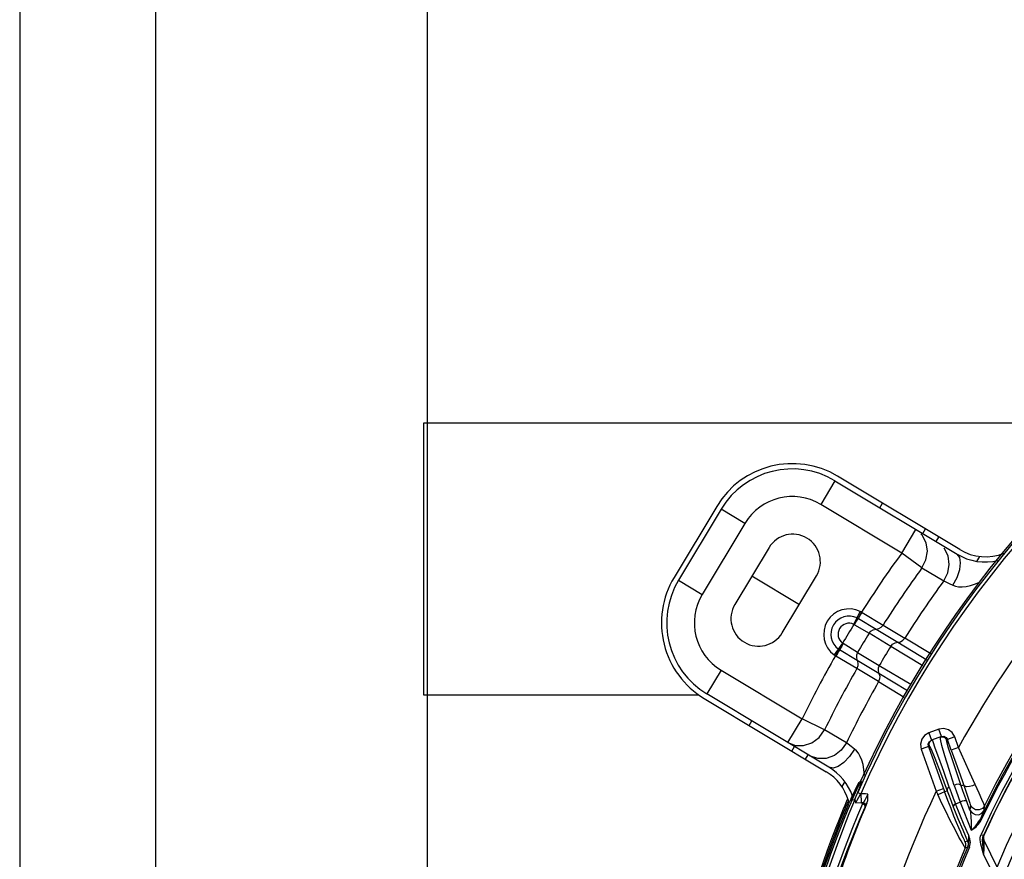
# Model space of a CAD drawing. Extents: x 40.7 to 137.4, y -250.8 to -221.5.
# Tile 279 of 320: x 122.723 to 122.941, y -237.874 to -237.688. Entities that reach past the tile are written whole.
import ezdxf

# ---------------------------------------------------------------- set-up
doc = ezdxf.new("R2010")
doc.units = 0
doc.header["$MEASUREMENT"] = 0
doc.layers.get('0').update_dxf_attribs({"linetype": 'CONTINUOUS'})
doc.layers.add('paredes1', color=8, linetype='CONTINUOUS')

msp = doc.modelspace()

# ---------------------------------------------------------------- linework, layer by layer
at = {"color": 5}
for p, q in [((122.968579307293, -237.77745057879), (122.8124960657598, -237.7774505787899)), ((122.8124960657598, -237.7774505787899), (122.8124960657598, -237.8374505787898)), ((122.8124960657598, -237.8374505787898), (122.8733190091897, -237.8374505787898))]:
    msp.add_line(p, q, dxfattribs=at)
at = {"color": 6, "linetype": 'Continuous'}
for p, q in [((122.930997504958, -237.8053734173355), (122.9040231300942, -237.7891655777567)), ((122.9034258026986, -237.7901596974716), (122.9002819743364, -237.7953919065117)), ((122.9034258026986, -237.7901596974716), (122.9304001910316, -237.8063675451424)), ((122.8773035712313, -237.7958275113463), (122.8678720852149, -237.8115241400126)), ((122.9181698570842, -237.8061400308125), (122.9002819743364, -237.7953919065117)), ((122.9133273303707, -237.7961091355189), (122.9139246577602, -237.7951150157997)), ((122.8782976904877, -237.7964248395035), (122.8688662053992, -237.8121214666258)), ((122.8835298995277, -237.7995686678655), (122.8782976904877, -237.7964248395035)), ((122.8835298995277, -237.7995686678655), (122.8740984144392, -237.815265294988)), ((122.9181698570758, -237.8061400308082), (122.9213136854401, -237.8009078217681)), ((122.9227249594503, -237.8021711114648), (122.9224241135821, -237.801901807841)), ((122.9228045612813, -237.8018036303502), (122.9234018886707, -237.8008095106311)), ((122.9257972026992, -237.8036017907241), (122.9263945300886, -237.8026076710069)), ((122.888865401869, -237.8049109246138), (122.8813202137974, -237.8174682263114)), ((122.9226417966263, -237.8093968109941), (122.9181698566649, -237.8061400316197)), ((122.9347851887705, -237.8079620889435), (122.9354352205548, -237.8068802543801)), ((122.9226417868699, -237.8093968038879), (122.9274462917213, -237.8122971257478)), ((122.8850928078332, -237.8111895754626), (122.8955572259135, -237.8174772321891)), ((122.8917846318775, -237.8237558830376), (122.8993298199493, -237.8111985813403)), ((122.8688662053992, -237.8121214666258), (122.8740984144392, -237.815265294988)), ((122.9274462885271, -237.8122971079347), (122.9286505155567, -237.8128531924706)), ((122.9286505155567, -237.8128531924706), (122.9294838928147, -237.8132358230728)), ((122.9076199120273, -237.8218870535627), (122.9090164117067, -237.8190392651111)), ((122.9094176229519, -237.819256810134), (122.9093028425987, -237.8191890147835)), ((122.9094176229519, -237.819256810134), (122.9140406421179, -237.8220477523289)), ((122.9077493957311, -237.8219538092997), (122.9109531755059, -237.8238595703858)), ((122.9085928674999, -237.8206104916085), (122.9124986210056, -237.8229417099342)), ((122.9140406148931, -237.8220477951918), (122.9188339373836, -237.8249282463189)), ((122.9157457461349, -237.8267387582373), (122.9109533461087, -237.8238594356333)), ((122.912498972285, -237.8229417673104), (122.9172913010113, -237.8258212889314)), ((122.9051140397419, -237.8260577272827), (122.9032552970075, -237.8286277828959)), ((122.9084204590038, -237.8280747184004), (122.9052336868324, -237.8261406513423)), ((122.9228519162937, -237.8310369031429), (122.9157460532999, -237.8267389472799)), ((122.9172915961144, -237.8258215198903), (122.9237416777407, -237.8297211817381)), ((122.9246384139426, -237.8283951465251), (122.9188339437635, -237.8249282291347)), ((122.9035218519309, -237.8288101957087), (122.9036355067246, -237.8288796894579)), ((122.904383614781, -237.8274780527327), (122.9035218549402, -237.82881019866)), ((122.908270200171, -237.8316513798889), (122.9036355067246, -237.8288796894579)), ((122.9083355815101, -237.8298701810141), (122.9044436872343, -237.8275157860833)), ((122.908420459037, -237.828074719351), (122.9132127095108, -237.8309544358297)), ((122.9131281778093, -237.83275001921), (122.9083357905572, -237.8298704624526)), ((122.9132129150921, -237.8309547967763), (122.9201828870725, -237.8351151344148)), ((122.8782751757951, -237.8320173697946), (122.8751313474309, -237.8372495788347)), ((122.8782751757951, -237.8320173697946), (122.8961630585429, -237.8427654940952)), ((122.9130638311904, -237.8345313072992), (122.9082702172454, -237.8316513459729)), ((122.9194612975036, -237.8365317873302), (122.913128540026, -237.832750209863)), ((122.9130638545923, -237.8345312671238), (122.9187343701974, -237.8379589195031)), ((122.9021057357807, -237.8534574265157), (122.8751313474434, -237.8372495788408)), ((122.874534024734, -237.8382437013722), (122.9015083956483, -237.8544515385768)), ((122.8844355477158, -237.844193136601), (122.885032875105, -237.8431990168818)), ((122.8930192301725, -237.8479977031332), (122.8961630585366, -237.8427654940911)), ((122.9011380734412, -237.845185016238), (122.8961630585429, -237.8427654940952)), ((122.9059544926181, -237.8480654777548), (122.9011380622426, -237.8451850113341)), ((122.8930192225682, -237.8479977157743), (122.8947180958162, -237.8486368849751)), ((122.8939127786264, -237.8498876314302), (122.8945101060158, -237.8488935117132)), ((122.8969054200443, -237.8516857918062), (122.8975027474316, -237.850691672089)), ((122.9055722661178, -237.8565805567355), (122.9049222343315, -237.8576623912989)), ((122.9079148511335, -237.8584209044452), (122.9085852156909, -237.8571660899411)), ((122.9083083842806, -237.8582262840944), (122.9089895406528, -237.8569184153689)), ((122.9087808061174, -237.8568221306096), (122.9084186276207, -237.8574670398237)), ((122.9085852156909, -237.8571660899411), (122.9087880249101, -237.8568095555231)), ((122.9092238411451, -237.856911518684), (122.9087562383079, -237.8581400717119)), ((122.9089505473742, -237.8566408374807), (122.908788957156, -237.8568079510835)), ((122.9091853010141, -237.856566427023), (122.9089505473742, -237.8566408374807)), ((122.9089895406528, -237.8569184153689), (122.90918335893, -237.8565664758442)), ((122.9092809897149, -237.8565613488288), (122.9091443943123, -237.8565685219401)), ((122.9093091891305, -237.8565598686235), (122.9092238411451, -237.856911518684)), ((122.907783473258, -237.8586893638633), (122.906773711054, -237.860826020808)), ((122.9070191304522, -237.8603082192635), (122.9074624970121, -237.8593345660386)), ((122.9070472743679, -237.8602488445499), (122.9078897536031, -237.8584714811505)), ((122.9072007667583, -237.8606233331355), (122.9083083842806, -237.8582262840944)), ((122.9076424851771, -237.8589635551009), (122.9072279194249, -237.8598649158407)), ((122.9077709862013, -237.8587157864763), (122.9076424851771, -237.8589635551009)), ((122.9078897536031, -237.8584714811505), (122.9079148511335, -237.8584209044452)), ((122.9087562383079, -237.8581400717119), (122.9079132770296, -237.8602475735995)), ((122.9084468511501, -237.8590027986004), (122.9091182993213, -237.8592957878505)), ((122.9086930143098, -237.8600391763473), (122.9091431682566, -237.8592608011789)), ((122.9091431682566, -237.8592608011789), (122.9092457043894, -237.8612172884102)), ((122.9060676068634, -237.8606957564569), (122.9055722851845, -237.8618894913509)), ((122.9059165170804, -237.8620154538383), (122.9064053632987, -237.8608373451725)), ((122.9060976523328, -237.860620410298), (122.9060676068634, -237.8606957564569)), ((122.906434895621, -237.8607632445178), (122.9060976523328, -237.860620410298)), ((122.9072007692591, -237.8606233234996), (122.9062870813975, -237.8627864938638)), ((122.9064053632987, -237.8608373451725), (122.906434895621, -237.8607632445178)), ((122.9074987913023, -237.8612681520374), (122.9064990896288, -237.8637156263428)), ((122.9066392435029, -237.8611288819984), (122.906773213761, -237.8608261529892)), ((122.9072007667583, -237.8606233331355), (122.9077738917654, -237.8605932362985)), ((122.9075887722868, -237.8610551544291), (122.9074987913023, -237.8612681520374)), ((122.9077738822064, -237.8605932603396), (122.9075887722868, -237.8610551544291)), ((122.9079132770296, -237.8602475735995), (122.9077738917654, -237.8605932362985)), ((122.9079136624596, -237.8602452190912), (122.9080825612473, -237.8598470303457)), ((122.9080114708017, -237.8612821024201), (122.9092457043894, -237.8612172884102)), ((122.909512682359, -237.8615421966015), (122.9084206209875, -237.8640879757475)), ((122.9097855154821, -237.8616355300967), (122.909512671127, -237.8615419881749)), ((122.9099945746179, -237.8607413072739), (122.9096746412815, -237.8612915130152)), ((122.9104920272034, -237.8613784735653), (122.9102015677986, -237.8620277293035)), ((122.9048403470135, -237.8636789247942), (122.9043198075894, -237.8649769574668)), ((122.9046756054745, -237.8650733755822), (122.9051918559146, -237.8637866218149)), ((122.9052527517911, -237.8626658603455), (122.9048403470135, -237.8636789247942)), ((122.9051918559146, -237.8637866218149), (122.9056007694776, -237.8627824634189)), ((122.9062870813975, -237.8627864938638), (122.9051956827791, -237.8654669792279)), ((122.9055722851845, -237.8618894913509), (122.9052527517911, -237.8626658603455)), ((122.9063770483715, -237.8617329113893), (122.9053188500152, -237.8642538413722)), ((122.9056007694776, -237.8627824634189), (122.9059165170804, -237.8620154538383)), ((122.9100994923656, -237.8622546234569), (122.9102015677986, -237.8620277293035))]:
    msp.add_line(p, q, dxfattribs=at)
at = {"color": 155}
for p, q in [((122.9241867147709, -237.8458270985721), (122.9247612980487, -237.8474367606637)), ((122.926378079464, -237.8450448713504), (122.9241868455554, -237.8458270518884)), ((122.9269527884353, -237.8466544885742), (122.9263782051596, -237.8450448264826)), ((122.9242929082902, -237.8477603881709), (122.9247612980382, -237.847436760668)), ((122.9244939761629, -237.8476829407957), (122.9249549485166, -237.847367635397)), ((122.9269527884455, -237.8466544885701), (122.9247612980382, -237.847436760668)), ((122.925118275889, -237.847843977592), (122.9249549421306, -237.8473676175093)), ((122.9267394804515, -237.8472620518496), (122.9267433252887, -237.8467292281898)), ((122.9279743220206, -237.8468409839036), (122.9282795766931, -237.8472827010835)), ((122.9298889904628, -237.8467082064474), (122.9280693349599, -237.8473577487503)), ((122.9291252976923, -237.8496519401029), (122.9282795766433, -237.8472827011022)), ((122.9307347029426, -237.8490774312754), (122.9298889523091, -237.8467080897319)), ((122.9224857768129, -237.8494155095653), (122.9258092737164, -237.8587260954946)), ((122.9242896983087, -237.8487717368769), (122.9224858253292, -237.8494156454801)), ((122.9240952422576, -237.8488411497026), (122.9276579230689, -237.858821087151)), ((122.930734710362, -237.8490774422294), (122.9291252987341, -237.849651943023)), ((122.9258092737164, -237.8587260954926), (122.9274186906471, -237.8581515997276)), ((122.9258092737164, -237.8587260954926), (122.9261320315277, -237.8594352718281)), ((122.9276579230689, -237.858821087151), (122.9282124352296, -237.8586231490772)), ((122.9312979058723, -237.8575217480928), (122.9318269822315, -237.8573328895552)), ((122.9322435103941, -237.8585310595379), (122.9328677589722, -237.8603071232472)), ((122.9300446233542, -237.8615168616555), (122.931078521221, -237.8611693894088)), ((122.9309895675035, -237.8638772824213), (122.9300446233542, -237.8615168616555)), ((122.9333639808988, -237.861796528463), (122.9332562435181, -237.8628911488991)), ((122.9361291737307, -237.8635948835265), (122.9356429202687, -237.8646578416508)), ((122.9363849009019, -237.8630071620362), (122.9364919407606, -237.8619293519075)), ((122.9359101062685, -237.8647837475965), (122.9356429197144, -237.8646578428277)), ((122.9316408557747, -237.8672571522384), (122.9327281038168, -237.8697513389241)), ((122.9327289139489, -237.8697530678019), (122.9322153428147, -237.8699238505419)), ((122.9329856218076, -237.8686907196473), (122.932979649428, -237.8685563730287)), ((122.933083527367, -237.8688604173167), (122.9329826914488, -237.8685499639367)), ((122.9329850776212, -237.8698766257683), (122.9329891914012, -237.8691996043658)), ((122.9355992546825, -237.8686538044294), (122.935715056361, -237.8683173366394)), ((122.9357131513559, -237.8683200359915), (122.9362176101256, -237.8685474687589)), ((122.9361254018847, -237.8688134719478), (122.936217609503, -237.8685474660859)), ((122.9361786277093, -237.8687655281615), (122.93617752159, -237.8691070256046)), ((122.93617752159, -237.8691070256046), (122.9362711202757, -237.869435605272)), ((122.9362742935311, -237.8684376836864), (122.9361786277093, -237.8687655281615)), ((122.9362111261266, -237.869182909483), (122.9362822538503, -237.8694323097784)), ((122.9363013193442, -237.8695435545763), (122.9362711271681, -237.8694354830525)), ((122.9362711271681, -237.8694354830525), (122.9413537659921, -237.879882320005)), ((122.9363076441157, -237.8685133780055), (122.9362742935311, -237.8684376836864)), ((122.9322204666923, -237.8712763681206), (122.9327328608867, -237.871106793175)), ((122.9331196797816, -237.871128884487), (122.9327937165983, -237.8709892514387)), ((122.9412546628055, -237.8825563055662), (122.9363103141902, -237.8728399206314))]:
    msp.add_line(p, q, dxfattribs=at)
at = {"color": 6, "linetype": 'Continuous'}
for points in [[(122.9226417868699, -237.8093968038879), (122.9235367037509, -237.807611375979), (122.9238554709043, -237.8057360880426), (122.9235921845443, -237.8038559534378), (122.9227249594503, -237.8021711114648)], [(122.9274462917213, -237.8122971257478), (122.9283450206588, -237.8105110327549), (122.9286665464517, -237.8086339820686), (122.9284048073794, -237.8067512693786), (122.9275376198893, -237.8050638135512)], [(122.9294839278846, -237.8132358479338), (122.9303971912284, -237.8115105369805), (122.9309845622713, -237.809798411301), (122.9311880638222, -237.8082729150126), (122.9309870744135, -237.8070885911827), (122.9304001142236, -237.8063676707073)], [(122.9294838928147, -237.8132358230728), (122.9300483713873, -237.8134427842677), (122.930721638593, -237.8135785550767), (122.9315097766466, -237.8136163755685), (122.9324071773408, -237.8135347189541), (122.9333987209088, -237.8133180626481), (122.934473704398, -237.8129597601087), (122.9353310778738, -237.8125835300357)], [(122.9085921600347, -237.8206099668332), (122.9088097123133, -237.820264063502), (122.9090964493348, -237.8197942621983), (122.909417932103, -237.8192569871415)], [(122.9085944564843, -237.8206064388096), (122.9087745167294, -237.8202428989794), (122.9090241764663, -237.8197474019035), (122.9093028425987, -237.8191890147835)], [(122.9093028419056, -237.8191890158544), (122.9092082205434, -237.8191374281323), (122.9091127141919, -237.8190874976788), (122.9090163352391, -237.8190392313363)], [(122.9076200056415, -237.8218870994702), (122.9076634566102, -237.8219073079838), (122.9077065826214, -237.8219295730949), (122.9077493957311, -237.8219538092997)], [(122.9077493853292, -237.8219538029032), (122.9080725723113, -237.8214231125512), (122.9083650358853, -237.8209571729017), (122.9085928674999, -237.8206104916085)], [(122.9083183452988, -237.8204632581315), (122.9084105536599, -237.820509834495), (122.9085018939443, -237.8205588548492), (122.9085927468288, -237.8206106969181)], [(122.912498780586, -237.822941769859), (122.9130875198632, -237.8228307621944), (122.9136227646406, -237.8225204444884), (122.9140406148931, -237.8220477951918)], [(122.9109533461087, -237.8238594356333), (122.9113642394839, -237.8233790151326), (122.9118985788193, -237.823059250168), (122.912498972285, -237.8229417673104)], [(122.9052338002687, -237.8261407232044), (122.90491416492, -237.8266799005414), (122.9046400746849, -237.8271569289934), (122.9044438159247, -237.8275155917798)], [(122.9052336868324, -237.8261406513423), (122.9051921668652, -237.826114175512), (122.9051522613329, -237.8260865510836), (122.905114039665, -237.8260577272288)], [(122.9157457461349, -237.8267387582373), (122.9161569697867, -237.8262582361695), (122.9166915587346, -237.8259385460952), (122.9172913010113, -237.8258212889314)], [(122.9172916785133, -237.8258213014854), (122.9178809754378, -237.8257108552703), (122.918416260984, -237.8254009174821), (122.9188339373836, -237.8249282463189)], [(122.9032552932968, -237.8286277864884), (122.9033430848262, -237.8286901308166), (122.9034319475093, -237.8287509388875), (122.9035218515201, -237.8288101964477)], [(122.9044139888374, -237.8274969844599), (122.9042404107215, -237.8278703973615), (122.9039597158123, -237.8283434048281), (122.903635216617, -237.8288795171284)], [(122.9044438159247, -237.8275155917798), (122.904348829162, -237.8274556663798), (122.9042629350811, -237.8273980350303), (122.9041846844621, -237.8273427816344)], [(122.908420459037, -237.828074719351), (122.9081891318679, -237.8286632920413), (122.9081576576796, -237.8292852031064), (122.9083357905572, -237.8298704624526)], [(122.9083356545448, -237.8298701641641), (122.9085145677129, -237.8304425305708), (122.9084918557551, -237.8310607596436), (122.9082702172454, -237.8316513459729)], [(122.9132127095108, -237.8309544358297), (122.9129813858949, -237.8315432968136), (122.9129500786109, -237.8321652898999), (122.9131281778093, -237.83275001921)], [(122.9131282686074, -237.832750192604), (122.9133078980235, -237.833322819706), (122.9132853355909, -237.8339407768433), (122.9130638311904, -237.8345313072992)], [(122.8947180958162, -237.8486368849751), (122.896507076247, -237.8486571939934), (122.8983051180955, -237.8480665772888), (122.899920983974, -237.8468755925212), (122.9011380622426, -237.8451850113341)], [(122.9059544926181, -237.8480654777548), (122.9047994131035, -237.849697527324), (122.9032930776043, -237.8508626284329), (122.9015078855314, -237.851515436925), (122.8996107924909, -237.8515420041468), (122.8978305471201, -237.8508886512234)], [(122.9077398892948, -237.8494239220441), (122.9070115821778, -237.8488683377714), (122.905954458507, -237.8480655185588)], [(122.907739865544, -237.8494238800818), (122.90664507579, -237.8510403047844), (122.9054090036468, -237.8523627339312), (122.9041575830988, -237.8532585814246), (122.9030175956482, -237.8536371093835), (122.9021056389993, -237.8534573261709)], [(122.9099332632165, -237.8552375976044), (122.9099333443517, -237.855216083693), (122.9098389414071, -237.8539611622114), (122.9096510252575, -237.852844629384), (122.9093773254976, -237.8518679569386), (122.909028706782, -237.8510374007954), (122.9086253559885, -237.8503583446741), (122.9081887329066, -237.84982628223), (122.9077398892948, -237.8494239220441)], [(122.9080825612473, -237.8598470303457), (122.9082596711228, -237.8594342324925), (122.9084468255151, -237.8590028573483)], [(122.9106886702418, -237.8594190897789), (122.910137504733, -237.8593324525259), (122.9096211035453, -237.8592928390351), (122.9091222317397, -237.8592864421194)], [(122.9106886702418, -237.8594190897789), (122.9103345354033, -237.86010888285), (122.9099945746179, -237.8607413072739)], [(122.9104919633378, -237.8613786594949), (122.9106523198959, -237.8607958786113), (122.9107030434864, -237.8601406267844), (122.9106886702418, -237.8594190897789)], [(122.9063702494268, -237.8617477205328), (122.9065062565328, -237.8614333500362), (122.9066392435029, -237.8611288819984)], [(122.906773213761, -237.8608261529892), (122.9068551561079, -237.860714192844), (122.9070072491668, -237.8606355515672), (122.9072007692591, -237.8606233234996)], [(122.9079130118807, -237.8602425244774), (122.9078473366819, -237.8605567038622), (122.9078832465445, -237.8609064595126), (122.9080114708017, -237.8612821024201)], [(122.9080114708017, -237.8612821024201), (122.9083224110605, -237.8607061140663), (122.9086930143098, -237.8600391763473)], [(122.9092458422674, -237.8612172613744), (122.909390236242, -237.8612335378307), (122.9095334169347, -237.861259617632), (122.9096746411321, -237.8612915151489)], [(122.9092458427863, -237.8612172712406), (122.9093205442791, -237.8613251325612), (122.9094137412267, -237.8614356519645), (122.909512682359, -237.8615421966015)], [(122.9096746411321, -237.8612915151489), (122.9096223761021, -237.8613707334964), (122.9095683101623, -237.8614544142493), (122.909512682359, -237.8615421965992)], [(122.909674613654, -237.8612918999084), (122.9099326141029, -237.8613944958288), (122.9101287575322, -237.8615771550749), (122.9102251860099, -237.8618030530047), (122.9102015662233, -237.8620277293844)], [(122.9064990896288, -237.8637156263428), (122.9052982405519, -237.8667888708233), (122.9038893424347, -237.8705454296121), (122.9022917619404, -237.8750551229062), (122.9005305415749, -237.880412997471), (122.8986376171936, -237.8867338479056), (122.8966676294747, -237.8941478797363), (122.8946999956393, -237.9028136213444), (122.8928472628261, -237.9129423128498), (122.8913365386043, -237.9242319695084), (122.8903699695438, -237.9360764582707), (122.8900274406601, -237.9481576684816), (122.8903355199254, -237.960340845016)], [(122.8923520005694, -237.9602349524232), (122.8920518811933, -237.9484610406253), (122.8923803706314, -237.936813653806), (122.8933121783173, -237.9253692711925), (122.894789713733, -237.9143390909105), (122.8966639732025, -237.9041855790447), (122.8986863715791, -237.8954349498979), (122.9007200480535, -237.8879689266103), (122.9026871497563, -237.8816012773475), (122.9045302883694, -237.8762003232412), (122.9062128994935, -237.871650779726), (122.907711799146, -237.8678568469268), (122.9090114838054, -237.8647430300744), (122.9100994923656, -237.8622546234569)], [(122.9100994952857, -237.8622546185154), (122.910114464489, -237.8620349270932), (122.9100012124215, -237.8618127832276), (122.9097855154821, -237.8616355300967)], [(122.9084206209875, -237.8640879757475), (122.9071309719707, -237.8672257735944), (122.9056469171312, -237.8710272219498), (122.9039804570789, -237.8755728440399), (122.9021534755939, -237.880957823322), (122.9002021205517, -237.8872927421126), (122.8981822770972, -237.8947046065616), (122.896172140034, -237.9033590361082), (122.894288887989, -237.9134464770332), (122.8927613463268, -237.9246557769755), (122.8917865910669, -237.9363833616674), (122.8914402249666, -237.9482990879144), (122.8917425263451, -237.9602669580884)], [(122.9053188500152, -237.8642538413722), (122.9040679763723, -237.8673452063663), (122.9026283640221, -237.8710942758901), (122.9010097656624, -237.8755813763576), (122.8992334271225, -237.8808998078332), (122.8973315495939, -237.8871643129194), (122.8953557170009, -237.8945086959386), (122.89338274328, -237.9030984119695)], [(122.8947300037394, -237.8965648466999), (122.89589492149, -237.8918756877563), (122.8970531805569, -237.887591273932), (122.8981952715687, -237.8836626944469), (122.8993085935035, -237.8800674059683), (122.9003799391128, -237.8767932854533), (122.9014020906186, -237.8738168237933), (122.9023682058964, -237.8711204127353), (122.9032609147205, -237.8687194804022), (122.9040366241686, -237.8666975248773), (122.9046756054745, -237.8650733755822)], [(122.9051956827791, -237.8654669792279), (122.9039215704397, -237.8687222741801), (122.9024741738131, -237.8726162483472), (122.9008671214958, -237.8772230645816), (122.8991209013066, -237.8826360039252), (122.8972682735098, -237.88896664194), (122.8953618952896, -237.8963400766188)], [(122.9043198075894, -237.8649769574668), (122.9036746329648, -237.8666178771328), (122.9028997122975, -237.8686392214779), (122.9020093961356, -237.8710352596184), (122.9010409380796, -237.8737398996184), (122.900014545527, -237.8767309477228), (122.8989391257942, -237.8800205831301), (122.8978239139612, -237.8836258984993), (122.8966790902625, -237.887568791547), (122.8955164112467, -237.8918761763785)]]:
    msp.add_lwpolyline(points, dxfattribs=at)
at = {"color": 155}
for points in [[(122.9241868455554, -237.8458270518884), (122.9232398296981, -237.8463957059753), (122.9225931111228, -237.8472691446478), (122.9223264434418, -237.8483227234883), (122.9224857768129, -237.8494155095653)], [(122.9298889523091, -237.8467080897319), (122.9293326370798, -237.8457819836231), (122.9284780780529, -237.8451494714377), (122.9274473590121, -237.8448887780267), (122.926378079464, -237.8450448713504)], [(122.9240952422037, -237.8488411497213), (122.924049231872, -237.8482744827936), (122.9242929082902, -237.8477603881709)], [(122.9242896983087, -237.8487717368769), (122.9242460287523, -237.8481921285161), (122.9244939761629, -237.8476829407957)], [(122.9286815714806, -237.8578191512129), (122.9274434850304, -237.8543587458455), (122.926378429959, -237.8513812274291), (122.9255971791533, -237.8491932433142), (122.925118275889, -237.847843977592)], [(122.9297905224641, -237.8574602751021), (122.9286422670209, -237.8539383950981), (122.9277031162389, -237.8509143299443), (122.9270634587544, -237.8486687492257), (122.9267394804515, -237.8472620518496)], [(122.9267433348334, -237.8467292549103), (122.9272959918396, -237.8466891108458), (122.9277690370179, -237.8469201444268), (122.9280693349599, -237.8473577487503)], [(122.9269527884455, -237.8466544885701), (122.9274887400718, -237.8466109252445), (122.9279743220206, -237.8468409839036)], [(122.9312979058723, -237.8575217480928), (122.9301753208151, -237.854220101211), (122.9292236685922, -237.8513523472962), (122.9285390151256, -237.8492019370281), (122.9281484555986, -237.8478539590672), (122.9280693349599, -237.8473577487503)], [(122.9242896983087, -237.8487717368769), (122.9246604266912, -237.8494611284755), (122.925469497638, -237.8514192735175), (122.9267254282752, -237.8546613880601), (122.9282124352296, -237.8586231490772)], [(122.9291252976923, -237.8496519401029), (122.9301230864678, -237.8524609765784), (122.9310522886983, -237.855103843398), (122.9322435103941, -237.8585310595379)], [(122.9344122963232, -237.8572553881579), (122.9333157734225, -237.8548011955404), (122.9320521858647, -237.8519919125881), (122.9307347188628, -237.8490774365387)], [(122.9312977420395, -237.8575216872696), (122.9310825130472, -237.8573002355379), (122.9306861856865, -237.8572118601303), (122.930230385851, -237.8572719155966), (122.9297909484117, -237.8574603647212)], [(122.9344123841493, -237.8572554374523), (122.9338161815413, -237.8575569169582), (122.9331617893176, -237.8577297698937), (122.9325519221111, -237.8577480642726), (122.9320819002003, -237.8576089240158), (122.9318269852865, -237.8573328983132)], [(122.9364921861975, -237.8619292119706), (122.9363332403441, -237.8615307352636), (122.9359039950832, -237.8605664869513), (122.9352864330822, -237.8592026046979), (122.9344122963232, -237.8572553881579)], [(122.9261320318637, -237.8594352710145), (122.9267131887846, -237.8592216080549), (122.9271980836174, -237.8590337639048), (122.9275351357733, -237.8588913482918), (122.927657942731, -237.8588210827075)], [(122.9312962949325, -237.8697248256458), (122.9308242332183, -237.8688702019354), (122.9302518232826, -237.8678088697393), (122.9295793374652, -237.866528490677), (122.9288125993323, -237.8650289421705), (122.9279667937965, -237.8633239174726), (122.9270647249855, -237.8614455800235), (122.9261320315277, -237.8594352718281)], [(122.9290613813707, -237.8625867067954), (122.9283722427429, -237.8607762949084), (122.9276580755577, -237.8588210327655)], [(122.9286818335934, -237.8578192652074), (122.9283756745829, -237.858079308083), (122.9282147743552, -237.8583585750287), (122.928212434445, -237.8586231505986)], [(122.9282125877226, -237.8586230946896), (122.9286384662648, -237.8597621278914), (122.9290874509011, -237.8609429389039), (122.9295586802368, -237.8621605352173)], [(122.9286815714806, -237.8578191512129), (122.9291144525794, -237.8590168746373), (122.9295698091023, -237.860250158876), (122.930045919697, -237.8615136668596)], [(122.9297905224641, -237.8574602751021), (122.9301956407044, -237.8586620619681), (122.9306260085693, -237.8598989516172), (122.9310800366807, -237.8611658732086)], [(122.9325551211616, -237.8610382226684), (122.9321115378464, -237.8598296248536), (122.9316922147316, -237.8586558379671), (122.9312979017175, -237.8575217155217)], [(122.9300459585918, -237.8615135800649), (122.9297521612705, -237.8617330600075), (122.9295801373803, -237.8619593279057), (122.9295588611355, -237.8621604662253)], [(122.931078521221, -237.8611693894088), (122.9318662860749, -237.8632395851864), (122.932680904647, -237.865297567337), (122.9335220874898, -237.8673429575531)], [(122.9325550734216, -237.8610381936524), (122.9323579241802, -237.8608923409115), (122.9319731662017, -237.8608703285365), (122.9315212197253, -237.86096960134), (122.9310800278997, -237.8611658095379)], [(122.9332563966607, -237.8628909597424), (122.9330207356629, -237.8622754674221), (122.9327869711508, -237.8616578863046), (122.9325551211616, -237.8610382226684)], [(122.9328677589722, -237.8603071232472), (122.9330805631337, -237.8609162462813), (122.9332317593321, -237.8613591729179), (122.9333247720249, -237.8616480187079), (122.9333641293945, -237.8617963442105)], [(122.9315495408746, -237.868556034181), (122.9312064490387, -237.8677877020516), (122.9307858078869, -237.8668191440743), (122.930283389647, -237.865628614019), (122.9297046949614, -237.8642140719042), (122.9290613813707, -237.8625867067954)], [(122.9295586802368, -237.8621605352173), (122.930583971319, -237.8647267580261), (122.9316408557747, -237.8672571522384)], [(122.9332562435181, -237.8628911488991), (122.933705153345, -237.8635357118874), (122.9343943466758, -237.8639112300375), (122.9351751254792, -237.8639400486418), (122.935890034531, -237.8636163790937), (122.9363849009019, -237.8630071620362)], [(122.9332562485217, -237.8628909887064), (122.9333118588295, -237.8631040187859), (122.9333602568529, -237.8633953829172), (122.9334030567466, -237.8637507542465), (122.9334408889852, -237.8641680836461), (122.9334743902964, -237.8646555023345), (122.9335022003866, -237.8652229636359), (122.9335222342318, -237.8658668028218), (122.9335306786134, -237.8665799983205), (122.933520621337, -237.8673458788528)], [(122.9364919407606, -237.8619293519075), (122.9359964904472, -237.8625333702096), (122.9352807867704, -237.8628543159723), (122.9344976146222, -237.8628223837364), (122.9338090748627, -237.8624429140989), (122.9333639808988, -237.861796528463)], [(122.9363853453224, -237.8630066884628), (122.9363561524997, -237.8630847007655), (122.9362720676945, -237.8632777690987), (122.9361291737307, -237.8635948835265)], [(122.9329826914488, -237.8685499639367), (122.9319691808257, -237.8662215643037), (122.9309895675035, -237.8638772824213)], [(122.9335204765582, -237.867345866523), (122.9336851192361, -237.8672094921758), (122.9338608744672, -237.8670536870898), (122.9340484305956, -237.8668761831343), (122.9342483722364, -237.8666737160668), (122.9344604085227, -237.8664418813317), (122.9346838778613, -237.8661765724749), (122.9349168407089, -237.8658734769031), (122.9351563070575, -237.8655271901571), (122.9354015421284, -237.865124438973), (122.935642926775, -237.8646578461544)], [(122.9335220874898, -237.8673429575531), (122.9337118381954, -237.8672508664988), (122.9339137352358, -237.8671315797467), (122.9341286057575, -237.8669854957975), (122.9343567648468, -237.866808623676), (122.9345979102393, -237.8665964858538), (122.9348506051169, -237.8663440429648), (122.9351129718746, -237.8660449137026), (122.9353816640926, -237.8656911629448), (122.93565055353, -237.8652741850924), (122.9359093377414, -237.8647866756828)], [(122.9322204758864, -237.8712763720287), (122.9321299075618, -237.871151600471), (122.9319480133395, -237.8708566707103), (122.9316704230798, -237.8703841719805), (122.9312962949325, -237.8697248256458)], [(122.9322153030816, -237.8699238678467), (122.9321490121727, -237.8698152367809), (122.9320184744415, -237.869559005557), (122.9318196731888, -237.8691431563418), (122.9315495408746, -237.868556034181)], [(122.9322204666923, -237.8712763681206), (122.9323421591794, -237.8708353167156), (122.9323416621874, -237.8703731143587), (122.9322153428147, -237.8699238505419)], [(122.9329797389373, -237.8685564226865), (122.9329701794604, -237.8687914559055), (122.932957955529, -237.8690074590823), (122.9329429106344, -237.8692043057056), (122.932924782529, -237.8693809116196), (122.9329032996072, -237.8695344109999), (122.9328786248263, -237.8696589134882), (122.9328519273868, -237.8697474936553), (122.9328233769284, -237.8698009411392), (122.9327925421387, -237.8698196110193), (122.9327603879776, -237.8698021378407), (122.9327282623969, -237.8697512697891)], [(122.9327289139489, -237.8697530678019), (122.9328540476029, -237.8701970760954), (122.9328556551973, -237.8706602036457), (122.9327328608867, -237.871106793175)], [(122.9327937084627, -237.8709892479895), (122.9328874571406, -237.8707262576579), (122.9329515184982, -237.8704298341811), (122.9329794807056, -237.8701372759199), (122.9329850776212, -237.8698766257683)], [(122.9329891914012, -237.8691996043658), (122.9329888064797, -237.8690081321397), (122.9329856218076, -237.8686907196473)], [(122.9331248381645, -237.871117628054), (122.9332587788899, -237.8707162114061), (122.9333241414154, -237.8703421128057), (122.9333352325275, -237.8700065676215), (122.9333079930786, -237.8697124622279), (122.9332583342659, -237.8694580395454), (122.933199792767, -237.8692356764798), (122.9331403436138, -237.8690379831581), (122.933083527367, -237.8688604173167)], [(122.9355816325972, -237.8699247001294), (122.9355353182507, -237.8694635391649), (122.9355392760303, -237.8690381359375), (122.9355992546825, -237.8686538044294)], [(122.9357906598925, -237.8709486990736), (122.9356692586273, -237.8704184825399), (122.9355816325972, -237.8699247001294)], [(122.9360541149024, -237.869766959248), (122.9360513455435, -237.8694221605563), (122.9360724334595, -237.8691055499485), (122.9361254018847, -237.8688134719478)], [(122.9361073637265, -237.870563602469), (122.9360743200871, -237.870145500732), (122.9360541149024, -237.869766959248)], [(122.9363076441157, -237.8685133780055), (122.9362120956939, -237.8688413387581), (122.9362111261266, -237.869182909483)], [(122.9362742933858, -237.868437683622), (122.936266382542, -237.8684497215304), (122.9362468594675, -237.8684877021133), (122.9362176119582, -237.8685474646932)], [(122.9363045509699, -237.8728511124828), (122.9363405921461, -237.8722826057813), (122.9363622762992, -237.871748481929), (122.936370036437, -237.8712655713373), (122.9363734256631, -237.870841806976), (122.9363752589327, -237.8704816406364), (122.9363645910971, -237.8701778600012), (122.9363470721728, -237.8699209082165), (122.9363260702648, -237.869708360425), (122.9363013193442, -237.8695435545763)], [(122.9327937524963, -237.8709891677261), (122.9327630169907, -237.8710531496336), (122.9327426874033, -237.8710924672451), (122.9327328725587, -237.8711067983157)], [(122.9363103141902, -237.8728399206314), (122.9361148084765, -237.8721512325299), (122.9359406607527, -237.8715227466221), (122.9357906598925, -237.8709486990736)], [(122.9363044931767, -237.8728511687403), (122.9362539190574, -237.872155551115), (122.9362000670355, -237.8715551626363), (122.9361501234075, -237.8710297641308), (122.9361073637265, -237.870563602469)]]:
    msp.add_lwpolyline(points, dxfattribs=at)
at = {"color": 6, "linetype": 'Continuous'}
for centre, radius, start, end in [((123.1137926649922, -237.9486063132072), 0.224043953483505, 117.9101323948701, 156.4257628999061), ((123.1137926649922, -237.9486063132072), 0.223311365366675, 117.9100754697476, 156.4231452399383), ((123.1137926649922, -237.9486063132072), 0.2244575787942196, 121.1648444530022, 155.7762028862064), ((122.8939943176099, -237.805856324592), 0.01947198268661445, 58.99999999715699, 148.9999999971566), ((122.8939943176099, -237.805856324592), 0.01831220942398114, 58.99999999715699, 148.9999999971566), ((122.8939943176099, -237.805856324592), 0.01220813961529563, 58.99999999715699, 148.9999999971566), ((122.8940976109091, -237.8080547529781), 0.006104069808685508, 329.0000000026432, 148.9999999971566), ((123.1137926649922, -237.9486063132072), 0.2420019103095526, 143.9352605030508, 147.6711428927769), ((122.9366878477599, -237.7959031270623), 0.01220813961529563, 238.9999999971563, 282.9767386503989), ((122.9366878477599, -237.7959031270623), 0.01104836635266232, 238.9999999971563, 291.5323141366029), ((123.1137926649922, -237.9486063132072), 0.2364697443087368, 143.9352604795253, 147.6425374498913), ((122.8845628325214, -237.8215529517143), 0.01947198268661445, 149.0000161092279, 239.0000161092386), ((122.8845628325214, -237.8215529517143), 0.01831220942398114, 148.9999999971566, 238.9999999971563), ((123.1137926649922, -237.9486063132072), 0.2308791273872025, 143.8151677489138, 147.6097558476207), ((122.8845628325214, -237.8215529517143), 0.01220813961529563, 149.0000000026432, 238.9999999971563), ((122.8865524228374, -237.8206120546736), 0.006104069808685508, 149.0000000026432, 328.9999999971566), ((122.9065448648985, -237.8240792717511), 0.005613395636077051, 63.87818440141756, 234.1248369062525), ((122.9065448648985, -237.8240792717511), 0.004027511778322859, 63.87427539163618, 234.1254297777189), ((122.9065448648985, -237.8240792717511), 0.002441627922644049, 63.87457241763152, 234.1254275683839), ((123.1137926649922, -237.9486063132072), 0.2420019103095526, 148.4240072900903, 149.5759927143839), ((123.1137926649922, -237.9486063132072), 0.2381293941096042, 148.4083916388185, 149.5916083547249), ((123.1137926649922, -237.9486063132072), 0.2325387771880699, 148.3940656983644, 149.6059343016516), ((123.1137926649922, -237.9486063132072), 0.2420019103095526, 150.3288406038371, 154.0647394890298), ((123.1137926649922, -237.9486063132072), 0.2364697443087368, 150.357462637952, 154.0647395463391), ((123.1137926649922, -237.9486063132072), 0.2308791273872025, 150.3902442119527, 154.1848338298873), ((122.8958180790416, -237.8639218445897), 0.01104836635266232, 16.59403361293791, 58.99999999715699), ((122.8958180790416, -237.8639218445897), 0.01220813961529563, 19.761195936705, 58.99999999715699), ((123.1137926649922, -237.9486063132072), 0.2212235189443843, 156.7778941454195, 168.5317705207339), ((122.8958180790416, -237.8639218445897), 0.01104836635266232, 13.47707298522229, 15.86036068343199)]:
    msp.add_arc(centre, radius, start, end, dxfattribs=at)
at = {"color": 155}
for radius, start, end in [(0.2083655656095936, 127.3091362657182, 151.4670097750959), (0.1969382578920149, 129.7030441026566, 154.7690517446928), (0.1966425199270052, 129.7022138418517, 154.7699193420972), (0.1973534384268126, 129.8479015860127, 153.9473457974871), (0.1953406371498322, 131.0333465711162, 155.7310490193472), (0.1947878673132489, 131.0338493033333, 155.7320004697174), (0.1947198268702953, 131.0526434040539, 155.7119687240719), (0.1892692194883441, 131.8563466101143, 157.3056859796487), (0.1871111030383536, 132.4194790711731, 157.9723449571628), (0.2083655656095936, 154.4462073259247, 181.4799145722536), (0.1973534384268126, 156.9312869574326, 183.9473339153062), (0.196939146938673, 156.7890597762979, 184.7450967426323), (0.1965840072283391, 156.7854387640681, 184.7453479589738)]:
    msp.add_arc((123.1137926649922, -237.9486063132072), radius, start, end, dxfattribs=at)
at = {"layer": 'paredes1', "ltscale": 10}
for p, q in [((122.7233168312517, -234.9374517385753), (122.7233168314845, -238.2474517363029)), ((122.7533168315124, -234.9374517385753), (122.7533168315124, -238.2474517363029))]:
    msp.add_line(p, q, dxfattribs=at)
at = {"layer": 'paredes1'}
msp.add_line((122.8133168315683, -234.9374517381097), (122.8133168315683, -238.597451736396), dxfattribs=at)

doc.saveas('drawing.dxf')
